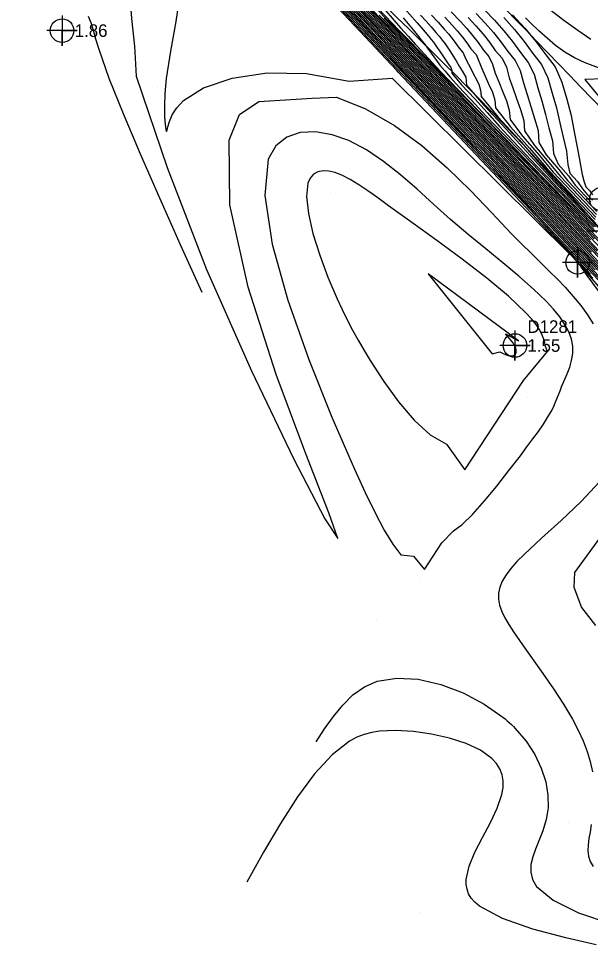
# Model space of a CAD drawing. Extents: x 2356077 to 2359823, y 225951 to 227822.
# Drawn here: x 2357680.6 to 2357794.1, y 226183.3 to 226367.3 of the extents above; entities that cross this region are included whole.
import ezdxf

# ---------------------------------------------------------------- set-up
doc = ezdxf.new("R2010")
doc.units = 0
for name, color, linetype in [('DTM Contours Major', 7, 'Continuous'), ('DTM Contours Minor', 7, 'Continuous'), ('Exist DTM Breakline', 7, 'Continuous'), ('Exist DTM Breakline Cogo Point CELL', 7, 'Continuous'), ('Exist DTM Breakline Underwater', 7, 'Continuous'), ('Exist DTM Breakline Underwater Cogo Point CELL', 7, 'Continuous'), ('Exist DTM Drainline', 7, 'Continuous'), ('Exist DTM Regular Point CELL', 7, 'Continuous'), ('Exist DTM Regular Point Cogo Elevation', 7, 'Continuous'), ('Exist DTM Regular Point Cogo Number', 7, 'Continuous'), ('Exist DTM Regular Point Underwater CELL', 7, 'Continuous'), ('PH Exist DTM Point', 7, 'Continuous')]:
    doc.layers.add(name, color=color, linetype=linetype)

msp = doc.modelspace()

# ---------------------------------------------------------------- linework, layer by layer
at = {"layer": 'DTM Contours Major'}
for points in [[(2357795.62, 226315.46), (2357791.82, 226319.54), (2357785.93, 226325.82), (2357781.18, 226330.87), (2357771.1, 226341.55), (2357753.54, 226360.13), (2357739.13, 226375.41)], [(2357740.73, 226375.76), (2357752.08, 226363.75), (2357755.63, 226360.01), (2357759.94, 226355.48), (2357768.5, 226346.51), (2357772.29, 226342.53), (2357776.26, 226338.34), (2357780.27, 226334.09), (2357784.19, 226329.93), (2357787.89, 226326), (2357792.92, 226320.63), (2357796.01, 226317.33)], [(2357746.81, 226371.35), (2357755.09, 226362.64), (2357757.85, 226359.75), (2357760.73, 226356.73), (2357772.49, 226344.48), (2357775.47, 226341.36), (2357778.61, 226338.07), (2357781.72, 226334.8), (2357784.73, 226331.61), (2357787.62, 226328.55), (2357792.77, 226323.08), (2357796.48, 226319.1)], [(2357748.86, 226371.09), (2357752.72, 226367.11), (2357758.22, 226361.4), (2357775.15, 226343.82), (2357778.92, 226339.89), (2357782.5, 226336.16), (2357784.84, 226333.71), (2357789.1, 226329.22), (2357792.82, 226325.28), (2357796.51, 226321.35)], [(2357751.83, 226370.81), (2357756.43, 226365.51), (2357757.97, 226363.77), (2357759.34, 226362.24), (2357759.62, 226361.93), (2357764.28, 226356.91), (2357784.85, 226335.61), (2357790.6, 226329.74), (2357793.16, 226327.11), (2357795.33, 226324.85)], [(2357794.19, 226363.17), (2357791.62, 226364.98), (2357788.85, 226366.96), (2357785.95, 226369.14)], [(2357694.43, 226367.78), (2357694.92, 226366.52), (2357695.39, 226365.02), (2357695.89, 226363.28), (2357696.5, 226361.28), (2357698.53, 226355.5), (2357701.32, 226348.48), (2357704.7, 226340.48), (2357708.54, 226331.73), (2357712.68, 226322.49), (2357716.97, 226313)], [(2357765.18, 226367.62), (2357766.69, 226365.99), (2357767.72, 226364.81), (2357768.68, 226363.65), (2357769.56, 226362.49), (2357770.38, 226361.3), (2357771.39, 226360.18), (2357772.52, 226357.41), (2357773.19, 226355.92), (2357773.89, 226354.35), (2357774.67, 226352.7), (2357775.14, 226351.12), (2357775.26, 226349.6), (2357778.21, 226345.85), (2357782.02, 226341.62), (2357785.29, 226337.75), (2357788.76, 226334.05), (2357792.2, 226330.42), (2357795.05, 226327.43)], [(2357776.88, 226367.55), (2357779.02, 226365.17), (2357780.96, 226362.8), (2357782.7, 226360.39), (2357784.41, 226358.2), (2357785.67, 226355.55), (2357786.51, 226352.5), (2357787.34, 226349.58), (2357788.03, 226346.65), (2357788.66, 226343.77), (2357789.32, 226341.02), (2357789.64, 226338.36), (2357790.01, 226336.65), (2357791.56, 226335.01), (2357792.52, 226333.53), (2357793.5, 226332.33), (2357794.49, 226331.28)], [(2357761.14, 226257.94), (2357764.62, 226263.23), (2357766.89, 226265.67), (2357768.67, 226266.91), (2357770.77, 226268.95), (2357773.1, 226271.57), (2357775.52, 226274.52), (2357777.92, 226277.59), (2357780.19, 226280.56), (2357781.5, 226282.29), (2357782.7, 226283.89), (2357783.79, 226285.39), (2357784.76, 226286.79), (2357785.61, 226288.11), (2357786.32, 226289.36), (2357786.74, 226290.2), (2357787.11, 226291.02), (2357787.45, 226291.83), (2357788.07, 226293.43), (2357788.39, 226294.23), (2357789.48, 226296.8), (2357789.98, 226298.13), (2357790.37, 226299.48), (2357790.59, 226300.87), (2357790.59, 226302.28), (2357790.32, 226303.69), (2357789.8, 226305.13), (2357789.02, 226306.59), (2357788.01, 226308.09), (2357786.78, 226309.62), (2357785.34, 226311.2), (2357782.79, 226313.64), (2357779.88, 226316.19), (2357776.7, 226318.83), (2357773.32, 226321.59), (2357769.84, 226324.45), (2357766.35, 226327.44), (2357762.99, 226330.45), (2357759.68, 226333.45), (2357756.37, 226336.34), (2357753.03, 226338.99), (2357749.64, 226341.28), (2357746.16, 226343.1), (2357742.83, 226344.26), (2357739.56, 226344.82), (2357736.5, 226344.7), (2357733.81, 226343.82), (2357731.64, 226342.09), (2357730.15, 226339.44), (2357729.45, 226332.22), (2357730.94, 226322.58), (2357734.04, 226311.43), (2357738.18, 226299.66), (2357742.78, 226288.18), (2357747.27, 226277.89), (2357749.39, 226273.26), (2357751.36, 226269.22), (2357753.17, 226265.79), (2357754.86, 226263), (2357756.44, 226260.85), (2357759.01, 226260.61), (2357761.14, 226257.94)], [(2357739.66, 226223.74), (2357741.34, 226226.31), (2357743.08, 226228.78), (2357744.94, 226231.06), (2357746.97, 226233.05), (2357749.23, 226234.65), (2357751.78, 226235.77), (2357755.65, 226236.41), (2357759.93, 226236.16), (2357764.39, 226235.13), (2357768.81, 226233.45), (2357773, 226231.25), (2357776.71, 226228.66), (2357777.16, 226228.3), (2357777.58, 226227.93), (2357778, 226227.56), (2357778.41, 226227.18), (2357778.8, 226226.8), (2357779.19, 226226.41), (2357781.33, 226223.9), (2357783.05, 226221.25), (2357784.35, 226218.53), (2357785.22, 226215.81), (2357785.67, 226213.15), (2357785.68, 226210.63), (2357785.54, 226209.45), (2357785.3, 226208.3), (2357784.99, 226207.19), (2357784.63, 226206.11), (2357784.23, 226205.06), (2357783.18, 226202.45), (2357782.64, 226200.91), (2357782.3, 226199.39), (2357782.25, 226197.9), (2357782.59, 226196.44), (2357783.42, 226195.01), (2357786.7, 226192.29), (2357791.76, 226189.82), (2357798.04, 226187.68)]]:
    msp.add_lwpolyline(points, dxfattribs=at)
at = {"layer": 'DTM Contours Minor'}
for points in [[(2357796.52, 226315.4), (2357793.24, 226318.93), (2357790.49, 226321.87), (2357786.58, 226326.03), (2357782.26, 226330.63), (2357777.69, 226335.48), (2357773.06, 226340.38), (2357768.55, 226345.14), (2357762.62, 226351.4), (2357756.03, 226358.34), (2357750.23, 226364.47), (2357736.93, 226378.55)], [(2357794.11, 226316.62), (2357791.14, 226319.81), (2357786.24, 226325.05), (2357781.02, 226330.61), (2357775.62, 226336.34), (2357764.87, 226347.71), (2357754.44, 226358.76), (2357737.95, 226376.26)], [(2357738.21, 226377.6), (2357750.86, 226364.22), (2357756.63, 226358.13), (2357765.74, 226348.55), (2357769.78, 226344.28), (2357774.1, 226339.72), (2357778.52, 226335.04), (2357782.88, 226330.43), (2357786.99, 226326.05), (2357792.23, 226320.46), (2357795.04, 226317.45)], [(2357739.48, 226376.67), (2357751.47, 226363.98), (2357755.19, 226360.06), (2357759.19, 226355.85), (2357767.12, 226347.53), (2357771.03, 226343.41), (2357775.17, 226339.04), (2357779.39, 226334.58), (2357783.53, 226330.19), (2357787.43, 226326.04), (2357792.58, 226320.55), (2357795.54, 226317.38)], [(2357741.96, 226374.85), (2357752.69, 226363.53), (2357756.08, 226359.95), (2357760.69, 226355.12), (2357767.5, 226347.99), (2357769.89, 226345.49), (2357773.55, 226341.64), (2357777.35, 226337.63), (2357781.16, 226333.6), (2357784.87, 226329.66), (2357788.36, 226325.96), (2357793.27, 226320.71), (2357796.46, 226317.29)], [(2357712.68, 226372.66), (2357711.79, 226366.74), (2357710.74, 226360.85), (2357709.91, 226355.45), (2357709.63, 226352.48), (2357709.53, 226349.93), (2357709.57, 226347.84), (2357709.69, 226346.28), (2357709.84, 226345.29), (2357709.98, 226344.92), (2357710.09, 226345.16), (2357710.24, 226345.86), (2357710.54, 226346.92), (2357711.08, 226348.22), (2357711.98, 226349.64), (2357713.32, 226351.09), (2357717.32, 226353.6), (2357722.97, 226355.5), (2357729.91, 226356.54), (2357737.77, 226356.43), (2357746.21, 226354.92), (2357754.75, 226355.5), (2357790.16, 226320.4), (2357755.95, 226356.71)], [(2357743.19, 226373.96), (2357753.29, 226363.31), (2357756.52, 226359.9), (2357761.43, 226354.76), (2357768.73, 226347.13), (2357771.28, 226344.46), (2357774.82, 226340.74), (2357778.44, 226336.92), (2357782.06, 226333.1), (2357785.55, 226329.39), (2357788.84, 226325.9), (2357793.63, 226320.79), (2357796.9, 226317.28)], [(2357744.4, 226373.08), (2357753.89, 226363.09), (2357756.96, 226359.85), (2357759.58, 226357.11), (2357769.98, 226346.25), (2357772.68, 226343.43), (2357776.08, 226339.85), (2357779.54, 226336.21), (2357782.95, 226332.6), (2357786.24, 226329.11), (2357789.32, 226325.83), (2357793.99, 226320.86), (2357797.33, 226317.27)], [(2357702.7, 226371.74), (2357703.01, 226367.32), (2357703.62, 226361.86), (2357703.95, 226355.93), (2357710.07, 226337.75), (2357717.92, 226317.55), (2357726.8, 226297.41), (2357735.15, 226280.02), (2357741.39, 226268.04), (2357743.96, 226264.13), (2357742.2, 226269.22), (2357737.6, 226280.91), (2357731.72, 226296.68), (2357726.17, 226314), (2357722.52, 226330.35), (2357722.36, 226343.21), (2357724.47, 226348.29), (2357728.25, 226350.89), (2357738.84, 226351.5), (2357743.7, 226351.71), (2357749.42, 226349.44), (2357755.23, 226346.12), (2357760.64, 226342.13), (2357765.66, 226337.73), (2357770.28, 226333.18), (2357774.53, 226328.75), (2357778.39, 226324.68), (2357780.45, 226322.59), (2357782.39, 226320.68), (2357785.94, 226317.21), (2357787.56, 226315.59), (2357789.08, 226313.99), (2357790.69, 226312.18), (2357792.17, 226310.36), (2357793.5, 226308.54), (2357794.67, 226306.74)], [(2357755.95, 226356.71), (2357755.66, 226357.01), (2357747.26, 226365.99), (2357741.69, 226371.93)], [(2357745.61, 226372.21), (2357754.49, 226362.87), (2357757.41, 226359.8), (2357760.16, 226356.92), (2357771.23, 226345.37), (2357774.07, 226342.39), (2357777.35, 226338.96), (2357780.63, 226335.5), (2357783.84, 226332.1), (2357786.93, 226328.83), (2357789.82, 226325.76), (2357794.34, 226320.94)], [(2357748.93, 226372.07), (2357756.54, 226364.28), (2357761.21, 226359.49), (2357765.19, 226355.38), (2357769.53, 226350.9), (2357774.03, 226346.23), (2357778.51, 226341.59), (2357782.78, 226337.15), (2357786.65, 226333.11), (2357790.09, 226329.51), (2357793.02, 226326.42), (2357796.63, 226322.6)], [(2357796.09, 226315.41), (2357792.2, 226319.59), (2357790.32, 226321.6), (2357786.22, 226325.97), (2357781.68, 226330.79), (2357776.89, 226335.87), (2357767.34, 226345.98), (2357753.89, 226360.18), (2357744.99, 226369.61)], [(2357748, 226370.49), (2357758.3, 226359.69), (2357761.31, 226356.55), (2357773.75, 226343.59), (2357776.88, 226340.32), (2357779.87, 226337.18), (2357782.8, 226334.1), (2357785.62, 226331.12), (2357788.3, 226328.27), (2357793.1, 226323.17), (2357796.86, 226319.15)], [(2357749.19, 226369.64), (2357758.75, 226359.63), (2357761.89, 226356.36), (2357771.73, 226346.12), (2357775.03, 226342.68), (2357778.28, 226339.28), (2357781.12, 226336.3), (2357783.87, 226333.41), (2357786.5, 226330.63), (2357791.31, 226325.53), (2357795.42, 226321.15)], [(2357749.48, 226370.1), (2357753.56, 226365.86), (2357759.66, 226359.5), (2357773.99, 226344.61), (2357777.61, 226340.84), (2357781.09, 226337.2), (2357783.61, 226334.56), (2357785.99, 226332.06), (2357790.35, 226327.45), (2357794.13, 226323.43)], [(2357751.95, 226369.3), (2357756.07, 226365.06), (2357757.45, 226363.64), (2357760.82, 226360.22), (2357765.42, 226355.51), (2357769.81, 226350.99), (2357774.5, 226346.14), (2357779.25, 226341.23), (2357783.78, 226336.52), (2357787.84, 226332.29), (2357790.97, 226329.01), (2357794.81, 226324.97)], [(2357756.66, 226369.96), (2357759.71, 226366.47), (2357760.55, 226365.5), (2357761.31, 226364.61), (2357762, 226363.78), (2357762.47, 226363.19), (2357762.92, 226362.62), (2357763.34, 226362.05), (2357763.75, 226361.49), (2357764.15, 226360.92), (2357764.55, 226360.33), (2357765.87, 226358.33), (2357766.37, 226357.6), (2357766.57, 226357.03), (2357766.62, 226356.5), (2357768.51, 226354.15), (2357771.13, 226351.38), (2357773.6, 226348.66), (2357776.07, 226345.92), (2357778.63, 226343.15), (2357781.19, 226340.42), (2357783.44, 226338.04), (2357785.63, 226335.76), (2357787.72, 226333.59), (2357791.55, 226329.64), (2357795.1, 226325.98)], [(2357773, 226369.14), (2357775.04, 226366.99), (2357776.92, 226364.87), (2357778.65, 226362.75), (2357780.19, 226360.6), (2357781.77, 226358.63), (2357782.92, 226356.3), (2357783.64, 226353.58), (2357784.44, 226350.97), (2357785.15, 226348.32), (2357785.84, 226345.67), (2357786.57, 226343.07), (2357786.77, 226340.52), (2357787.68, 226338.46), (2357789.77, 226336.11), (2357791.06, 226334.25), (2357794.19, 226330.94)], [(2357750.37, 226368.79), (2357759.2, 226359.57), (2357765.87, 226352.63), (2357772.85, 226345.37), (2357776.31, 226341.76), (2357779.69, 226338.24), (2357782.37, 226335.43), (2357784.93, 226332.73), (2357787.37, 226330.15), (2357791.81, 226325.45), (2357795.79, 226321.22)], [(2357752.19, 226368.01), (2357755.55, 226364.55), (2357764.3, 226355.5), (2357772.3, 226347.21), (2357776.34, 226343.01), (2357780.26, 226338.93), (2357783.92, 226335.1), (2357788.08, 226330.74), (2357791.7, 226326.92), (2357794.84, 226323.58)], [(2357753.19, 226367.42), (2357773.44, 226346.42), (2357777.66, 226342.04), (2357781.69, 226337.85), (2357785.39, 226333.99), (2357789.14, 226330.06), (2357792.38, 226326.65), (2357796.25, 226322.54)], [(2357756.91, 226367.47), (2357758.91, 226365.08), (2357759.96, 226363.8), (2357760.72, 226362.84), (2357761.29, 226362.11), (2357761.79, 226361.43), (2357763.02, 226359.73), (2357763.56, 226359), (2357764.18, 226358.08), (2357765.22, 226356.94), (2357766.26, 226355.73), (2357767.46, 226354.38), (2357768.84, 226352.87), (2357770.41, 226351.17), (2357773.43, 226347.97), (2357776.84, 226344.41), (2357780.46, 226340.65), (2357784.1, 226336.89), (2357791.84, 226328.92), (2357794.76, 226325.89)], [(2357760.39, 226368.02), (2357761.5, 226366.8), (2357762.52, 226365.66), (2357763.44, 226364.59), (2357764.08, 226363.82), (2357764.68, 226363.06), (2357765.24, 226362.3), (2357765.79, 226361.52), (2357766.34, 226360.71), (2357766.88, 226359.87), (2357767.46, 226358.92), (2357768.07, 226357.91), (2357768.73, 226356.83), (2357769.37, 226355.73), (2357769.51, 226354.08), (2357772.91, 226350.15), (2357777.39, 226345.41), (2357781.4, 226340.96), (2357785.23, 226336.79), (2357788.85, 226332.94), (2357791.97, 226329.66), (2357797.2, 226324.2)], [(2357762.57, 226368), (2357763.89, 226366.59), (2357765.09, 226365.26), (2357765.9, 226364.3), (2357766.66, 226363.35), (2357767.37, 226362.4), (2357768.04, 226361.44), (2357768.85, 226360.51), (2357769.27, 226359.4), (2357769.89, 226358.25), (2357771.2, 226355.71), (2357771.95, 226354.32), (2357772.28, 226353.09), (2357772.38, 226351.88), (2357775.79, 226347.76), (2357779.94, 226343.24), (2357783.68, 226338.93), (2357787.56, 226334.67), (2357791.4, 226330.6), (2357794.82, 226327.02)], [(2357766.44, 226368.69), (2357768.29, 226366.75), (2357769.55, 226365.34), (2357770.72, 226363.95), (2357771.8, 226362.56), (2357772.78, 226361.15), (2357773.96, 226359.82), (2357774.67, 226358.29), (2357775.22, 226356.51), (2357775.93, 226354.76), (2357776.65, 226352.93), (2357777.42, 226351.02), (2357777.99, 226349.14), (2357778.14, 226347.31), (2357780.6, 226343.98), (2357783.99, 226340.14), (2357786.72, 226336.87), (2357795.18, 226327.92)], [(2357769.86, 226367.53), (2357771.38, 226365.88), (2357772.78, 226364.26), (2357774.06, 226362.63), (2357775.22, 226360.98), (2357776.55, 226359.44), (2357777.42, 226357.67), (2357777.98, 226355.58), (2357778.72, 226353.55), (2357779.45, 226351.45), (2357780.21, 226349.29), (2357780.85, 226347.13), (2357781.02, 226345.03), (2357782.98, 226342.12), (2357785.93, 226338.72), (2357788.15, 226336.01), (2357795.33, 226328.42)], [(2357771.43, 226368.33), (2357773.2, 226366.44), (2357774.84, 226364.57), (2357776.34, 226362.7), (2357777.69, 226360.8), (2357779.15, 226359.04), (2357780.16, 226357.01), (2357780.79, 226354.6), (2357781.56, 226352.29), (2357782.28, 226349.91), (2357783.02, 226347.5), (2357783.71, 226345.11), (2357783.89, 226342.76), (2357785.34, 226340.28), (2357787.86, 226337.37), (2357789.59, 226335.14), (2357795.36, 226329.04)], [(2357778.65, 226368.09), (2357781.07, 226365.45), (2357783.27, 226362.81), (2357785.22, 226360.14), (2357787.07, 226357.75), (2357788.44, 226354.7), (2357789.4, 226351.33), (2357790.25, 226348.09), (2357790.9, 226344.87), (2357791.45, 226341.79), (2357791.98, 226338.95), (2357792.49, 226336.41), (2357792.82, 226335.09), (2357793.17, 226333.96), (2357793.95, 226333.11), (2357794.48, 226332.35)], [(2357795.71, 226357.55), (2357793.08, 226358.53), (2357790.95, 226359.53), (2357789, 226360.69), (2357787.19, 226362), (2357785.49, 226363.41), (2357783.85, 226364.9), (2357782.25, 226366.44), (2357781.2, 226367.47)], [(2357803.53, 226342.49), (2357839.71, 226322.64), (2357843.45, 226321.62), (2357841.4, 226324.75), (2357819.02, 226347.25), (2357811.71, 226353.59), (2357808.28, 226353.95), (2357804.51, 226354.95), (2357801.75, 226355.25), (2357798.92, 226355.39), (2357796.76, 226355.36), (2357793.01, 226355.21), (2357803.53, 226342.49)], [(2357780.81, 226295.46), (2357785.61, 226301.25), (2357785.17, 226302.26), (2357784.98, 226303.32), (2357784.6, 226304.38), (2357784.05, 226305.46), (2357783.31, 226306.57), (2357782.4, 226307.72), (2357781.3, 226308.93), (2357777.82, 226312.22), (2357773.51, 226315.81), (2357768.67, 226319.55), (2357763.61, 226323.29), (2357758.62, 226326.88), (2357754.01, 226330.18), (2357751.88, 226331.72), (2357749.91, 226333.12), (2357748.1, 226334.34), (2357746.42, 226335.38), (2357744.86, 226336.19), (2357743.42, 226336.77), (2357742.17, 226337.06), (2357741.02, 226337.11), (2357740, 226336.91), (2357739.15, 226336.43), (2357738.47, 226335.68), (2357738.01, 226334.64), (2357737.74, 226332.01), (2357738.12, 226328.62), (2357739.03, 226324.67), (2357740.37, 226320.39), (2357742, 226315.99), (2357743.82, 226311.71), (2357744.81, 226309.57), (2357745.83, 226307.51), (2357746.89, 226305.48), (2357748, 226303.48), (2357749.17, 226301.47), (2357750.41, 226299.44), (2357753.09, 226295.3), (2357756.01, 226291.27), (2357759.11, 226287.64), (2357762.31, 226284.72), (2357765.54, 226282.82), (2357769.14, 226277.76), (2357780.81, 226295.46)], [(2357794.6, 226315.83), (2357792.6, 226317.96), (2357791.98, 226318.46), (2357792.3, 226317.85), (2357793.38, 226316.32), (2357796.95, 226311.48)], [(2357761.9, 226316.69), (2357774.61, 226300.76), (2357776.15, 226301.16), (2357776.89, 226300.77), (2357777.55, 226300.52), (2357778.13, 226300.4), (2357778.62, 226300.4), (2357778.99, 226300.51), (2357779.25, 226300.74), (2357779.35, 226300.95), (2357779.39, 226301.2), (2357779.37, 226301.49), (2357779.28, 226301.83), (2357779.13, 226302.21), (2357778.91, 226302.62), (2357778.67, 226303), (2357778.39, 226303.41), (2357778.05, 226303.84), (2357777.67, 226304.29), (2357777.24, 226304.77), (2357779.83, 226303.38), (2357761.9, 226316.69)], [(2357808.12, 226280.99), (2357790.92, 226257.38), (2357790.79, 226254.43), (2357792.35, 226250.41), (2357795.13, 226246.86)], [(2357795.92, 226275.34), (2357792.26, 226271.48), (2357788.28, 226267.72), (2357784.37, 226264.18), (2357780.92, 226260.94), (2357779.52, 226259.52), (2357778.33, 226258.18), (2357777.36, 226256.9), (2357776.61, 226255.67), (2357776.11, 226254.47), (2357775.85, 226253.28), (2357775.84, 226252.09), (2357776.06, 226250.89), (2357776.5, 226249.65), (2357777.12, 226248.36), (2357777.9, 226247.02), (2357778.81, 226245.59), (2357780.59, 226243.01), (2357784.66, 226237.31), (2357786.76, 226234.3), (2357788.76, 226231.26), (2357790.55, 226228.24), (2357791.68, 226226.07), (2357792.65, 226223.95), (2357793.44, 226221.86), (2357794.06, 226219.82), (2357794.51, 226217.81)], [(2357795.27, 226183.46), (2357789.23, 226184.81), (2357782.68, 226186.55), (2357776.62, 226188.65), (2357772.07, 226191.11), (2357771.15, 226191.9), (2357770.44, 226192.73), (2357769.93, 226193.59), (2357769.6, 226194.5), (2357769.44, 226195.45), (2357769.44, 226196.44), (2357770.01, 226199.04), (2357771.18, 226201.85), (2357772.68, 226204.78), (2357774.25, 226207.72), (2357775.62, 226210.6), (2357776.54, 226213.3), (2357776.76, 226214.69), (2357776.77, 226216), (2357776.55, 226217.23), (2357776.1, 226218.37), (2357775.44, 226219.44), (2357774.55, 226220.43), (2357772.29, 226222.08), (2357769.41, 226223.44), (2357766.11, 226224.51), (2357762.57, 226225.3), (2357758.97, 226225.79), (2357755.49, 226225.98), (2357753.83, 226225.96), (2357752.23, 226225.84), (2357750.69, 226225.6), (2357749.2, 226225.21), (2357747.74, 226224.65), (2357746.3, 226223.9), (2357742.81, 226221.2), (2357739.36, 226217.43), (2357735.96, 226212.8), (2357732.58, 226207.52), (2357729.22, 226201.82), (2357725.87, 226195.9)], [(2357794.27, 226207.35), (2357794.02, 226205.83), (2357793.81, 226204.53), (2357793.65, 226203.3), (2357793.61, 226202.13), (2357793.73, 226201.02), (2357794.05, 226199.97), (2357794.63, 226198.98)]]:
    msp.add_lwpolyline(points, dxfattribs=at)
at = {"layer": 'Exist DTM Breakline'}
for points in [[(2357739.38, 226441), (2357819.61, 226359.1), (2357890.87, 226277.59), (2357994, 226180.1), (2358102.76, 226183.23), (2358191.47, 226205.9), (2358275.27, 226131.78), (2358421.38, 226152.32), (2358505.02, 226137.4), (2358547.12, 226053.57)], [(2357719.56, 226395.12), (2357791.56, 226318.92), (2357850.79, 226251.62), (2357976.14, 226133.41), (2357988.46, 226117.46)]]:
    msp.add_spline(points, degree=3, dxfattribs=at)
at = {"layer": 'Exist DTM Breakline Cogo Point CELL'}
msp.add_lwpolyline([(2357791.56, 226321.92), (2357791.56, 226315.92), (2357791.56, 226318.92), (2357794.56, 226318.92), (2357788.56, 226318.92)], dxfattribs=at)
msp.add_circle((2357791.56, 226318.92), 2.34, dxfattribs=at)
at = {"layer": 'Exist DTM Breakline Underwater'}
for points in [[(2357739.43, 226434.31), (2357811.72, 226357.46), (2357885.72, 226276.35), (2357991.79, 226172.5), (2358103.03, 226173.66), (2358191.06, 226197.41), (2358272.65, 226122.63), (2358421.22, 226141.69), (2358498.77, 226117.39), (2358527.12, 226046.78)], [(2357722.36, 226399.09), (2357796.5, 226325.14), (2357855.43, 226255.41), (2357974.84, 226142.38), (2357994.86, 226118.94)]]:
    msp.add_spline(points, degree=3, dxfattribs=at)
at = {"layer": 'Exist DTM Breakline Underwater Cogo Point CELL'}
msp.add_lwpolyline([(2357796.5, 226328.14), (2357796.5, 226322.14), (2357796.5, 226325.14), (2357799.5, 226325.14), (2357793.5, 226325.14)], dxfattribs=at)
at = {"layer": 'Exist DTM Drainline'}
msp.add_spline([(2357699.59, 226858.19), (2357670.37, 226820.78), (2357623.33, 226796.89), (2357587.22, 226772.27), (2357568.8, 226744.25), (2357555.19, 226717.62), (2357555.02, 226695.13), (2357553.47, 226672.76), (2357563.7, 226642.74), (2357576.53, 226627.99), (2357663.8, 226499.17), (2357732.72, 226415.65), (2357803.21, 226342.21), (2357874.59, 226264.31)], degree=3, dxfattribs=at)
at = {"layer": 'Exist DTM Regular Point CELL'}
for points in [[(2357689.23, 226367.94), (2357689.23, 226361.94), (2357689.23, 226364.94), (2357692.23, 226364.94), (2357686.23, 226364.94)], [(2357779.11, 226305.43), (2357779.11, 226299.43), (2357779.11, 226302.43), (2357782.11, 226302.43), (2357776.11, 226302.43)]]:
    msp.add_lwpolyline(points, dxfattribs=at)
for centre in [(2357689.23, 226364.94), (2357779.11, 226302.43)]:
    msp.add_circle(centre, 2.34, dxfattribs=at)
at = {"layer": 'Exist DTM Regular Point Underwater CELL'}
msp.add_lwpolyline([(2357796.28, 226334.49), (2357796.28, 226328.49), (2357796.28, 226331.49), (2357799.28, 226331.49), (2357793.28, 226331.49)], dxfattribs=at)
msp.add_circle((2357796.28, 226331.49), 2.34, dxfattribs=at)
at = {"layer": 'PH Exist DTM Point'}
for p, q in [((2357708.22, 226353.73), (2357708.22, 226353.73)), ((2357742.58, 226332.71), (2357742.58, 226332.71)), ((2357781.64, 226292.02), (2357781.64, 226292.02)), ((2357760.16, 226255.54), (2357760.16, 226255.54)), ((2357778.94, 226252.65), (2357778.94, 226252.65)), ((2357751.68, 226248.01), (2357751.68, 226248.01)), ((2357778.94, 226227.65), (2357778.94, 226227.65)), ((2357746.48, 226223.61), (2357746.48, 226223.61)), ((2357775.09, 226216.85), (2357775.09, 226216.85)), ((2357789.74, 226207.66), (2357789.74, 226207.66)), ((2357760.29, 226189.96), (2357760.29, 226189.96))]:
    msp.add_line(p, q, dxfattribs=at)

# ---------------------------------------------------------------- texts
at = {"layer": 'Exist DTM Regular Point Cogo Elevation'}
for s, p in [('1.86', (2357691.73, 226363.69)), ('1.55', (2357781.61, 226301.18))]:
    msp.add_text(s, height=2.5, dxfattribs=at).set_placement(p)
at = {"layer": 'Exist DTM Regular Point Cogo Number'}
msp.add_text('D1281', height=2.5, dxfattribs=at).set_placement((2357781.61, 226304.93))

doc.saveas('drawing.dxf')
